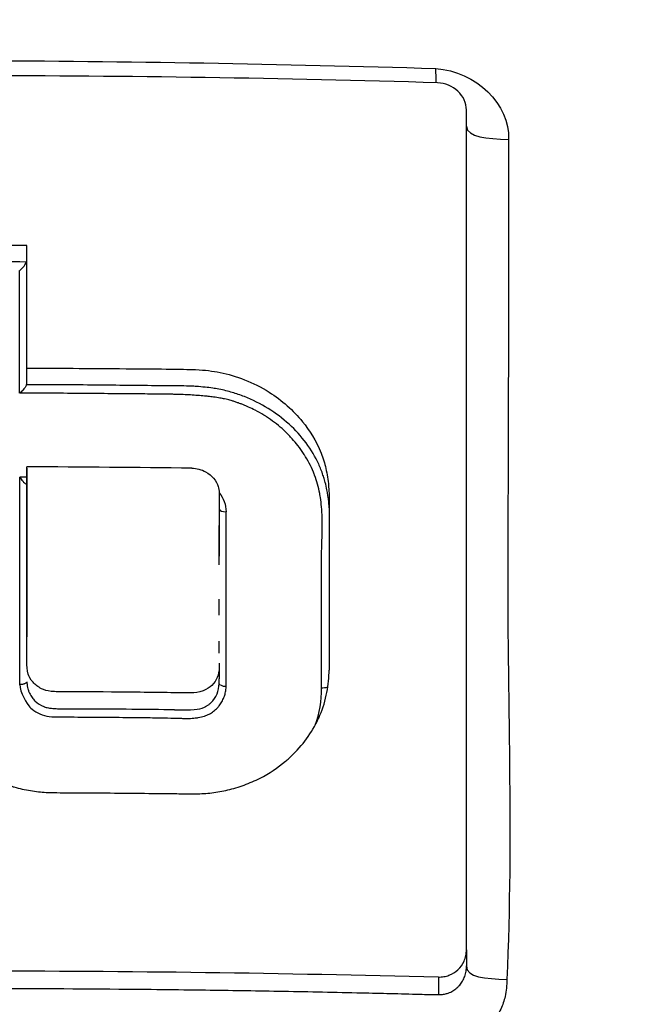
# Model space of a CAD drawing. Header units: millimetres. Extents: x 0 to 7374, y 0 to 4200.
# Tile 620 of 656: x 3904 to 3913, y 2942 to 2956. Entities that reach past the tile are written whole.
import ezdxf

# ---------------------------------------------------------------- set-up
doc = ezdxf.new("R2010")
doc.units = ezdxf.units.MM
doc.header["$LTSCALE"] = 0.2

# ---------------------------------------------------------------- blocks, each defined once
blk = doc.blocks.new('A$Cccaa745f')
for p, q in [((6.972, 2035.704), (6.972, 2047.511)), ((0.793, 2043.669), (0.793, 2043.882)), ((0.793, 2042.476), (0.793, 2042.262)), ((0.793, 2042.28), (0.793, 2042.262)), ((0.793, 2042.262), (0.793, 2040.102)), ((3.497, 2042.082), (3.497, 2041.864)), ((0.793, 2039.686), (0.793, 2039.679)), ((3.497, 2039.734), (3.497, 2039.515)), ((6.972, 2035.704), (6.972, 2035.478)), ((6.578, 2035.322), (6.578, 2035.074))]:
    blk.add_line(p, q)
for centre, major_axis, ratio, start_param, end_param in [((6.57, 2047.531), (0.392, -0.099), 0.889966, 0.220829, 1.802955), ((0.014, 2007.981), (-91.03, 0), 0.413323, 4.703824, 4.720794), ((0.75, 1997.583), (0.02, 103.883), 0.000373, 5.174333, 5.19294), ((0.037, 2007.753), (91.024, 0.008), 0.413317, 1.562488, 1.579373), ((0.693, 2045.3), (-0.0978, -0.0974), 0.240697, 1.328457, 2.630389), ((0.694, 2045.392), (-0.0999, -0.0007), 0.70657, 2.859542, 3.136297), ((-0.097, 1999.718), (0.356, 98.598), 0.007137, 5.172873, 5.192467), ((0.695, 2043.669), (0.0989, 0.0012), 0.713547, 5.977943, 6.274694), ((3.38, 2042.243), (-1.532, 0.627), 0.799734, 4.279459, 4.732643), ((3.552, 2042.114), (1.231, -0.972), 0.858314, 1.037395, 1.493659), ((-0.084, 2002.486), (-101.273, 0.035), 0.395068, 4.680975, 4.70386), ((0.666, 1999.642), (-0.01, -98.592), 0.000248, 1.986217, 2.018804), ((-0.011, 1980.544), (-90.948, 0.241), 0.679594, 4.705339, 4.706452), ((3.597, 2041.904), (-0.101, -0.002), 0.413084, 0.093425, 1.525729), ((-0.771, 1999.542), (-1.817, -98.779), 0.040175, 1.986922, 2.014304), ((3.159, 2039.435), (-0.119, -0.334), 0.946829, 1.084867, 1.505191), ((0.021, 1998.31), (98.6, 0.005), 0.413642, 1.54188, 1.554124), ((1.968, 2040.84), (-1.037, -1.797), 0.470091, 6.266963, 6.539675)]:
    blk.add_ellipse(centre, major_axis=major_axis, ratio=ratio, start_param=start_param, end_param=end_param)
for points, knots in [([(0.015, 2064.775), (1.464, 2064.776), (2.917, 2064.688), (5.908, 2064.342), (7.466, 2064.069), (10.362, 2063.402), (11.688, 2063.032), (13.364, 2062.48), (13.718, 2062.36), (14.309, 2062.152), (14.564, 2062.059), (15.417, 2061.741), (16.007, 2061.508), (18.336, 2060.531), (20.05, 2059.689), (25.82, 2056.435), (29.573, 2053.491), (36.347, 2046.643), (39.36, 2042.499), (44.559, 2032.96), (46.638, 2027.322), (47.949, 2021.093)], [0, 0, 0, 0, 0.434763, 0.434763, 0.931952, 0.931952, 1.378389, 1.378389, 1.489808, 1.489808, 1.579373, 1.579373, 1.78263, 1.78263, 2.393193, 2.393193, 3.952292, 3.952292, 5.750953, 5.750953, 7.846498, 7.846498, 7.846498, 7.846498]), ([(0.032, 2064.548), (1.304, 2064.547), (2.56, 2064.476), (4.121, 2064.301), (4.436, 2064.262), (5.063, 2064.178), (5.376, 2064.132), (6.314, 2063.983), (6.936, 2063.864), (8.174, 2063.604), (8.791, 2063.461), (9.71, 2063.224), (10.015, 2063.142), (10.624, 2062.971), (10.928, 2062.884), (11.533, 2062.701), (11.834, 2062.605), (12.436, 2062.41), (12.736, 2062.31), (13.631, 2061.999), (14.223, 2061.778), (15.986, 2061.08), (17.14, 2060.566), (19.403, 2059.446), (20.509, 2058.84), (22.666, 2057.533), (23.716, 2056.836), (25.755, 2055.359), (26.742, 2054.577), (28.171, 2053.348), (28.638, 2052.928), (29.554, 2052.068), (30.002, 2051.628), (30.88, 2050.732), (31.31, 2050.275), (32.147, 2049.342), (32.554, 2048.865), (33.746, 2047.413), (34.5, 2046.412), (35.914, 2044.348), (36.574, 2043.285), (38.41, 2040.02), (39.439, 2037.738), (40.664, 2034.21), (41.018, 2033.016), (41.623, 2030.605), (41.869, 2029.386), (42.059, 2028.159)], [0.040594, 0.040594, 0.040594, 0.040594, 4.522911, 4.522911, 5.653639, 5.653639, 6.784367, 6.784367, 9.045822, 9.045822, 11.307278, 11.307278, 12.438006, 12.438006, 13.568733, 13.568733, 14.699461, 14.699461, 15.830189, 15.830189, 18.091644, 18.091644, 22.614556, 22.614556, 27.137467, 27.137467, 31.660378, 31.660378, 36.183289, 36.183289, 38.444745, 38.444745, 40.7062, 40.7062, 42.967656, 42.967656, 45.229111, 45.229111, 49.752022, 49.752022, 54.274933, 54.274933, 63.320756, 63.320756, 67.843667, 67.843667, 72.366578, 72.366578, 72.366578, 72.366578]), ([(32.148, 2010.562), (32.167, 2010.604), (32.186, 2010.644), (32.205, 2010.685), (32.612, 2011.549), (32.981, 2012.429), (33.312, 2013.322), (33.643, 2014.216), (33.935, 2015.122), (34.189, 2016.038), (34.696, 2017.871), (35.047, 2019.744), (35.234, 2021.631), (35.328, 2022.574), (35.381, 2023.52), (35.392, 2024.467), (35.403, 2025.414), (35.373, 2026.361), (35.301, 2027.305), (35.23, 2028.249), (35.117, 2029.19), (34.965, 2030.124), (34.812, 2031.058), (34.62, 2031.986), (34.388, 2032.905), (33.924, 2034.743), (33.303, 2036.543), (32.532, 2038.283), (31.76, 2040.023), (30.837, 2041.701), (29.773, 2043.292), (28.709, 2044.884), (27.507, 2046.39), (26.186, 2047.791), (24.864, 2049.192), (23.423, 2050.489), (21.881, 2051.663), (20.339, 2052.837), (18.696, 2053.887), (16.972, 2054.796), (15.248, 2055.706), (13.445, 2056.476), (11.589, 2057.098), (10.661, 2057.409), (9.72, 2057.684), (8.768, 2057.92), (7.817, 2058.157), (6.856, 2058.355), (5.888, 2058.515), (4.92, 2058.675), (3.945, 2058.796), (2.967, 2058.877), (1.988, 2058.959), (1.007, 2059), (0.025, 2059)], [-68.568312, -68.568312, -68.568312, -68.568312, -68.433559, -68.433559, -68.433559, -65.582035, -65.582035, -65.582035, -62.730546, -62.730546, -62.730546, -57.027651, -57.027651, -57.027651, -54.176238, -54.176238, -54.176238, -51.32484, -51.32484, -51.32484, -48.473455, -48.473455, -48.473455, -45.622079, -45.622079, -45.622079, -39.919344, -39.919344, -39.919344, -34.216628, -34.216628, -34.216628, -28.513912, -28.513912, -28.513912, -22.811186, -22.811186, -22.811186, -17.109019, -17.109019, -17.109019, -11.406013, -11.406013, -11.406013, -8.554509, -8.554509, -8.554509, -5.703006, -5.703006, -5.703006, -2.851503, -2.851503, -2.851503, 0, 0, 0, 0]), ([(33.723, 2023.25), (33.723, 2024.141), (33.685, 2025.03), (33.532, 2026.807), (33.417, 2027.694), (33.109, 2029.456), (32.917, 2030.33), (32.229, 2032.926), (31.622, 2034.621), (30.122, 2037.891), (29.231, 2039.466), (27.187, 2042.451), (26.037, 2043.863), (23.511, 2046.485), (22.135, 2047.696), (19.197, 2049.887), (17.635, 2050.867), (14.369, 2052.573), (12.663, 2053.297), (10.031, 2054.18), (9.141, 2054.441), (7.343, 2054.892), (6.435, 2055.082), (4.605, 2055.394), (3.685, 2055.516), (1.835, 2055.682), (0.907, 2055.725), (-0.021, 2055.726)], [-54.164792, -54.164792, -54.164792, -54.164792, -51.327057, -51.327057, -48.475553, -48.475553, -45.62405, -45.62405, -39.921044, -39.921044, -34.218038, -34.218038, -28.515031, -28.515031, -22.812025, -22.812025, -17.109019, -17.109019, -11.406013, -11.406013, -8.554509, -8.554509, -5.703006, -5.703006, -2.851503, -2.851503, 0, 0, 0, 0]), ([(-7.523, 2047.103), (-7.529, 2047.342), (-7.332, 2047.851), (-6.456, 2048.152), (-4.18, 2048.137), (-1.959, 2048.212), (2.191, 2048.198), (4.373, 2048.16), (6.543, 2048.094)], [-43.787763, -43.787763, -43.787763, -43.787763, -43.210529, -42.633295, -42.05606, -36.088664, -36.088664, -29.544034, -29.544034, -29.544034, -29.544034]), ([(6.566, 2047.893), (4.389, 2047.957), (2.216, 2047.992), (-2.17, 2047.992), (-4.342, 2047.957), (-6.519, 2047.894)], [-1.309406, -1.309406, -1.309406, -1.309406, -0.654707, -0.654707, -0.000007, -0.000007, -0.000007, -0.000007]), ([(7.565, 2047.096), (7.563, 2045.186), (7.562, 2043.245), (7.543, 2039.306), (7.633, 2037.304), (7.539, 2035.285)], [-28.388258, -28.388258, -28.388258, -28.388258, -21.852399, -21.852399, -15.316541, -15.316541, -15.316541, -15.316541]), ([(0.793, 2043.882), (1.228, 2043.881), (1.662, 2043.878), (2.605, 2043.87), (2.982, 2043.869), (3.297, 2043.855), (3.404, 2043.842), (3.733, 2043.775), (3.974, 2043.686), (4.381, 2043.429), (4.538, 2043.289), (4.762, 2043.011), (4.859, 2042.86), (4.957, 2042.615), (4.979, 2042.544), (5.014, 2042.391), (5.027, 2042.31), (5.049, 2042.063), (5.039, 2041.951), (5.041, 2041.451), (5.041, 2040.685), (5.041, 2039.637)], [0.000001, 0.000001, 0.000001, 0.000001, 0.130274, 0.130274, 0.283025, 0.283025, 0.392557, 0.392557, 0.627451, 0.627451, 0.817427, 0.817427, 0.954896, 0.954896, 1.010528, 1.010528, 1.071947, 1.071947, 1.196815, 1.196815, 1.235984, 1.235984, 1.235984, 1.235984]), ([(0.789, 2043.649), (0.786, 2043.642), (0.783, 2043.635), (0.774, 2043.621), (0.771, 2043.615), (0.764, 2043.606), (0.762, 2043.602), (0.754, 2043.592), (0.749, 2043.585), (0.74, 2043.575), (0.737, 2043.572), (0.727, 2043.561), (0.719, 2043.553), (0.71, 2043.545), (0.708, 2043.544), (0.702, 2043.539), (0.697, 2043.535), (0.692, 2043.53)], [-0.01447771, -0.01447771, -0.01447771, -0.01447771, -0.01114278, -0.01114278, -0.00907881, -0.00907881, -0.00767347, -0.00767347, -0.00511711, -0.00511711, -0.00377246, -0.00377246, -0.00048749, -0.00048749, 0.00000014, 0.00000014, 0.00198556, 0.00198556, 0.00198556, 0.00198556]), ([(3.767, 2043.392), (3.75, 2043.397), (3.735, 2043.403), (3.721, 2043.408), (3.703, 2043.414), (3.688, 2043.419), (3.677, 2043.422), (3.668, 2043.425), (3.658, 2043.428), (3.648, 2043.431), (3.625, 2043.437), (3.6, 2043.443), (3.573, 2043.449), (3.552, 2043.453), (3.53, 2043.457), (3.507, 2043.461), (3.479, 2043.466), (3.449, 2043.47), (3.417, 2043.475), (3.393, 2043.478), (3.367, 2043.481), (3.341, 2043.484), (3.324, 2043.486), (3.307, 2043.488), (3.29, 2043.489), (3.258, 2043.492), (3.226, 2043.495), (3.193, 2043.497), (3.16, 2043.5), (3.127, 2043.502), (3.093, 2043.504), (3.068, 2043.505), (3.042, 2043.507), (3.016, 2043.508), (2.982, 2043.509), (2.948, 2043.511), (2.912, 2043.512), (2.895, 2043.512), (2.877, 2043.513), (2.859, 2043.513), (2.841, 2043.514), (2.819, 2043.514), (2.797, 2043.515), (2.793, 2043.515), (2.789, 2043.515), (2.785, 2043.515), (2.767, 2043.515), (2.749, 2043.515), (2.734, 2043.516), (2.714, 2043.516), (2.698, 2043.516), (2.688, 2043.516), (2.677, 2043.516), (2.665, 2043.516), (2.652, 2043.516), (2.568, 2043.517), (2.477, 2043.518), (2.379, 2043.519), (2.299, 2043.52), (2.215, 2043.52), (2.126, 2043.521), (2.001, 2043.522), (1.866, 2043.523), (1.723, 2043.524), (1.627, 2043.525), (1.527, 2043.526), (1.423, 2043.527), (1.269, 2043.528), (1.105, 2043.529), (0.933, 2043.529), (0.855, 2043.53), (0.774, 2043.53), (0.692, 2043.53)], [-3.096005, -3.096005, -3.096005, -3.096005, -3.048105, -3.048105, -3.048105, -2.987498, -2.987498, -2.987498, -2.938469, -2.938469, -2.938469, -2.82403, -2.82403, -2.82403, -2.735234, -2.735234, -2.735234, -2.626468, -2.626468, -2.626468, -2.542272, -2.542272, -2.542272, -2.489582, -2.489582, -2.489582, -2.395677, -2.395677, -2.395677, -2.306057, -2.306057, -2.306057, -2.240624, -2.240624, -2.240624, -2.157312, -2.157312, -2.157312, -2.116144, -2.116144, -2.116144, -2.07481, -2.07481, -2.07481, -2.067178, -2.067178, -2.067178, -2.033656, -2.033656, -2.033656, -1.991665, -1.991665, -1.991665, -1.939163, -1.939163, -1.939163, -1.575633, -1.575633, -1.575633, -1.282273, -1.282273, -1.282273, -0.869126, -0.869126, -0.869126, -0.593642, -0.593642, -0.593642, -0.185691, -0.185691, -0.185691, 0, 0, 0, 0]), ([(2.821, 2043.632), (2.769, 2043.633), (2.718, 2043.633), (2.667, 2043.634), (2.663, 2043.634), (2.659, 2043.634), (2.654, 2043.634), (2.358, 2043.637), (2.062, 2043.64), (1.766, 2043.643), (1.44, 2043.646), (1.115, 2043.648), (0.789, 2043.649)], [-2.022538, -2.022538, -2.022538, -2.022538, -1.870728, -1.870728, -1.870728, -1.857845, -1.857845, -1.857845, -0.972457, -0.972457, -0.972457, 0, 0, 0, 0]), ([(3.85, 2043.481), (3.794, 2043.503), (3.737, 2043.523), (3.678, 2043.54), (3.665, 2043.544), (3.652, 2043.548), (3.638, 2043.552), (3.574, 2043.569), (3.509, 2043.583), (3.444, 2043.594), (3.432, 2043.596), (3.42, 2043.598), (3.407, 2043.6), (3.371, 2043.605), (3.335, 2043.61), (3.299, 2043.613), (3.257, 2043.618), (3.215, 2043.621), (3.173, 2043.624), (3.152, 2043.626), (3.131, 2043.627), (3.11, 2043.628)], [0.0000006, 0.0000006, 0.0000006, 0.0000006, 0.1811069, 0.1811069, 0.1811069, 0.2227225, 0.2227225, 0.2227225, 0.421491, 0.421491, 0.421491, 0.4593413, 0.4593413, 0.4593413, 0.5692615, 0.5692615, 0.5692615, 0.6972738, 0.6972738, 0.6972738, 0.7604051, 0.7604051, 0.7604051, 0.7604051]), ([(4.501, 2042.913), (4.494, 2042.92), (4.488, 2042.927), (4.481, 2042.933), (4.448, 2042.967), (4.414, 2043), (4.38, 2043.031), (4.346, 2043.061), (4.312, 2043.09), (4.276, 2043.117), (4.239, 2043.146), (4.2, 2043.173), (4.16, 2043.199), (4.148, 2043.206), (4.137, 2043.214), (4.125, 2043.221), (4.085, 2043.246), (4.044, 2043.269), (4.002, 2043.29), (3.972, 2043.306), (3.942, 2043.321), (3.91, 2043.335), (3.898, 2043.34), (3.884, 2043.346), (3.869, 2043.352), (3.855, 2043.358), (3.841, 2043.364), (3.827, 2043.369), (3.812, 2043.375), (3.797, 2043.38), (3.783, 2043.386), (3.777, 2043.388), (3.772, 2043.39), (3.767, 2043.392)], [-3.9894285, -3.9894285, -3.9894285, -3.9894285, -3.9599263, -3.9599263, -3.9599263, -3.8151326, -3.8151326, -3.8151326, -3.6758169, -3.6758169, -3.6758169, -3.5282433, -3.5282433, -3.5282433, -3.4854144, -3.4854144, -3.4854144, -3.3398778, -3.3398778, -3.3398778, -3.2364563, -3.2364563, -3.2364563, -3.1935508, -3.1935508, -3.1935508, -3.1531528, -3.1531528, -3.1531528, -3.1114418, -3.1114418, -3.1114418, -3.0960052, -3.0960052, -3.0960052, -3.0960052]), ([(4.936, 2039.383), (4.936, 2039.721), (4.936, 2040.059), (4.936, 2040.398), (4.936, 2040.666), (4.936, 2040.934), (4.936, 2041.201), (4.936, 2041.205), (4.936, 2041.209), (4.936, 2041.212), (4.936, 2041.274), (4.937, 2041.335), (4.939, 2041.397), (4.939, 2041.409), (4.94, 2041.421), (4.94, 2041.434), (4.941, 2041.475), (4.942, 2041.516), (4.943, 2041.556), (4.945, 2041.617), (4.945, 2041.678), (4.944, 2041.738), (4.944, 2041.753), (4.944, 2041.768), (4.943, 2041.783), (4.942, 2041.833), (4.939, 2041.884), (4.935, 2041.934), (4.931, 2041.977), (4.926, 2042.02), (4.919, 2042.063), (4.917, 2042.077), (4.915, 2042.09), (4.913, 2042.104), (4.912, 2042.109), (4.911, 2042.115), (4.91, 2042.12), (4.901, 2042.164), (4.891, 2042.207), (4.88, 2042.249), (4.867, 2042.292), (4.853, 2042.335), (4.838, 2042.378), (4.836, 2042.381), (4.835, 2042.385), (4.833, 2042.389), (4.817, 2042.432), (4.798, 2042.474), (4.778, 2042.515), (4.758, 2042.556), (4.736, 2042.596), (4.711, 2042.636), (4.708, 2042.641), (4.705, 2042.646), (4.702, 2042.651), (4.689, 2042.671), (4.676, 2042.692), (4.662, 2042.712), (4.637, 2042.749), (4.61, 2042.784), (4.582, 2042.819), (4.556, 2042.851), (4.529, 2042.882), (4.501, 2042.913)], [-7.966533, -7.966533, -7.966533, -7.966533, -6.855497, -6.855497, -6.855497, -5.974996, -5.974996, -5.974996, -5.962978, -5.962978, -5.962978, -5.759888, -5.759888, -5.759888, -5.719084, -5.719084, -5.719084, -5.582929, -5.582929, -5.582929, -5.381693, -5.381693, -5.381693, -5.331971, -5.331971, -5.331971, -5.165443, -5.165443, -5.165443, -5.023286, -5.023286, -5.023286, -4.979163, -4.979163, -4.979163, -4.961534, -4.961534, -4.961534, -4.818072, -4.818072, -4.818072, -4.670056, -4.670056, -4.670056, -4.656393, -4.656393, -4.656393, -4.506647, -4.506647, -4.506647, -4.356394, -4.356394, -4.356394, -4.337664, -4.337664, -4.337664, -4.258804, -4.258804, -4.258804, -4.117851, -4.117851, -4.117851, -3.989428, -3.989428, -3.989428, -3.989428]), ([(-0.751, 2042.494), (-0.751, 2042.382), (-0.751, 2042.271), (-0.751, 2042.159), (-0.751, 2042.047), (-0.751, 2041.935), (-0.751, 2041.823), (-0.751, 2041.599), (-0.751, 2041.374), (-0.751, 2041.15), (-0.751, 2040.907), (-0.751, 2040.664), (-0.751, 2040.42), (-0.751, 2040.299), (-0.751, 2040.178), (-0.751, 2040.056), (-0.751, 2039.962), (-0.751, 2039.873), (-0.751, 2039.786), (-0.751, 2039.753), (-0.751, 2039.721), (-0.751, 2039.688), (-0.751, 2039.656), (-0.75, 2039.623), (-0.748, 2039.591), (-0.746, 2039.558), (-0.744, 2039.526), (-0.74, 2039.493), (-0.739, 2039.486), (-0.738, 2039.479), (-0.737, 2039.472), (-0.715, 2039.305), (-0.667, 2039.143), (-0.594, 2038.988), (-0.579, 2038.957), (-0.564, 2038.927), (-0.547, 2038.896), (-0.543, 2038.888), (-0.538, 2038.88), (-0.533, 2038.871), (-0.414, 2038.663), (-0.251, 2038.478), (-0.054, 2038.327), (-0.029, 2038.307), (-0.003, 2038.289), (0.023, 2038.271), (0.08, 2038.232), (0.137, 2038.196), (0.197, 2038.164), (0.257, 2038.131), (0.319, 2038.101), (0.382, 2038.075), (0.443, 2038.049), (0.506, 2038.026), (0.57, 2038.006), (0.584, 2038.002), (0.598, 2037.998), (0.611, 2037.994), (0.651, 2037.983), (0.69, 2037.973), (0.728, 2037.964), (0.767, 2037.956), (0.805, 2037.948), (0.842, 2037.942), (0.881, 2037.936), (0.918, 2037.931), (0.955, 2037.927), (0.992, 2037.923), (1.028, 2037.92), (1.064, 2037.917), (1.1, 2037.915), (1.136, 2037.914), (1.17, 2037.914), (1.232, 2037.913), (1.29, 2037.913), (1.346, 2037.913), (1.452, 2037.912), (1.557, 2037.912), (1.662, 2037.911), (1.823, 2037.91), (1.984, 2037.909), (2.145, 2037.907), (2.306, 2037.906), (2.467, 2037.904), (2.628, 2037.902), (2.643, 2037.902), (2.657, 2037.902), (2.672, 2037.902), (2.74, 2037.901), (2.805, 2037.9), (2.869, 2037.9), (2.952, 2037.899), (3.031, 2037.898), (3.11, 2037.897), (3.149, 2037.896), (3.187, 2037.897), (3.225, 2037.898), (3.263, 2037.9), (3.3, 2037.902), (3.338, 2037.906), (3.376, 2037.909), (3.413, 2037.914), (3.45, 2037.92), (3.487, 2037.925), (3.525, 2037.932), (3.562, 2037.939), (3.599, 2037.947), (3.637, 2037.956), (3.675, 2037.966), (3.713, 2037.976), (3.751, 2037.988), (3.79, 2038), (3.81, 2038.007), (3.83, 2038.014), (3.849, 2038.021), (3.925, 2038.049), (3.999, 2038.081), (4.07, 2038.117), (4.199, 2038.184), (4.32, 2038.263), (4.429, 2038.356), (4.445, 2038.369), (4.46, 2038.382), (4.476, 2038.396), (4.642, 2038.545), (4.776, 2038.721), (4.872, 2038.915), (4.88, 2038.931), (4.887, 2038.947), (4.895, 2038.963), (4.942, 2039.066), (4.978, 2039.172), (5.002, 2039.282), (5.026, 2039.388), (5.039, 2039.495), (5.041, 2039.603), (5.041, 2039.615), (5.041, 2039.626), (5.041, 2039.637)], [-0.9301132, -0.9301132, -0.9301132, -0.9301132, -0.906196, -0.906196, -0.906196, -0.882277, -0.882277, -0.882277, -0.8344368, -0.8344368, -0.8344368, -0.782803, -0.782803, -0.782803, -0.7571185, -0.7571185, -0.7571185, -0.7371592, -0.7371592, -0.7371592, -0.7297306, -0.7297306, -0.7297306, -0.7222651, -0.7222651, -0.7222651, -0.7148799, -0.7148799, -0.7148799, -0.71333, -0.71333, -0.71333, -0.6757524, -0.6757524, -0.6757524, -0.6681932, -0.6681932, -0.6681932, -0.6660862, -0.6660862, -0.6660862, -0.6136822, -0.6136822, -0.6136822, -0.6069668, -0.6069668, -0.6069668, -0.5926832, -0.5926832, -0.5926832, -0.5784245, -0.5784245, -0.5784245, -0.5645993, -0.5645993, -0.5645993, -0.5616665, -0.5616665, -0.5616665, -0.5531388, -0.5531388, -0.5531388, -0.5443438, -0.5443438, -0.5443438, -0.5351405, -0.5351405, -0.5351405, -0.525686, -0.525686, -0.525686, -0.5158818, -0.5158818, -0.5158818, -0.4983942, -0.4983942, -0.4983942, -0.4654784, -0.4654784, -0.4654784, -0.415221, -0.415221, -0.415221, -0.3649645, -0.3649645, -0.3649645, -0.3603695, -0.3603695, -0.3603695, -0.3391647, -0.3391647, -0.3391647, -0.3118312, -0.3118312, -0.3118312, -0.2985838, -0.2985838, -0.2985838, -0.2853963, -0.2853963, -0.2853963, -0.2724776, -0.2724776, -0.2724776, -0.2597698, -0.2597698, -0.2597698, -0.2472235, -0.2472235, -0.2472235, -0.2346773, -0.2346773, -0.2346773, -0.2283358, -0.2283358, -0.2283358, -0.2036588, -0.2036588, -0.2036588, -0.1586104, -0.1586104, -0.1586104, -0.1521742, -0.1521742, -0.1521742, -0.0817444, -0.0817444, -0.0817444, -0.0760272, -0.0760272, -0.0760272, -0.0391747, -0.0391747, -0.0391747, -0.0036343, -0.0036343, -0.0036343, 0, 0, 0, 0]), ([(3.497, 2039.734), (3.497, 2039.7), (3.497, 2039.683), (3.494, 2039.619), (3.488, 2039.577), (3.453, 2039.497), (3.428, 2039.458), (3.363, 2039.395), (3.324, 2039.367), (3.21, 2039.322), (3.153, 2039.317), (3.079, 2039.316), (3.05, 2039.316), (2.837, 2039.319), (2.692, 2039.321), (2.406, 2039.324), (2.259, 2039.325), (1.76, 2039.33), (1.501, 2039.333), (1.264, 2039.332), (1.196, 2039.33), (1.078, 2039.344), (1.037, 2039.356), (0.95, 2039.399), (0.909, 2039.433), (0.84, 2039.509), (0.823, 2039.549), (0.793, 2039.637), (0.792, 2039.699), (0.794, 2039.924), (0.794, 2040.097), (0.792, 2040.755), (0.793, 2041.533), (0.793, 2042.494)], [0.361023, 0.361023, 0.361023, 0.361023, 0.411611, 0.411611, 0.541967, 0.541967, 0.652927, 0.652927, 0.737556, 0.737556, 0.838342, 0.838342, 0.877371, 0.877371, 0.958792, 0.958792, 1.038517, 1.038517, 1.225845, 1.225845, 1.338827, 1.338827, 1.434646, 1.434646, 1.56226, 1.56226, 1.73829, 1.73829, 2.105981, 2.105981, 3.347873, 3.347873, 6.825629, 6.825629, 6.825629, 6.825629]), ([(3.111, 2042.475), (3.145, 2042.474), (3.179, 2042.469), (3.245, 2042.452), (3.276, 2042.44), (3.351, 2042.4), (3.388, 2042.369), (3.45, 2042.296), (3.47, 2042.255), (3.499, 2042.161), (3.497, 2042.111), (3.497, 2041.987), (3.497, 2041.964), (3.497, 2041.717), (3.497, 2041.478), (3.497, 2041.237)], [0.0000026, 0.0000026, 0.0000026, 0.0000026, 0.0102826, 0.0102826, 0.0204343, 0.0204343, 0.0361611, 0.0361611, 0.0552875, 0.0552875, 0.0841717, 0.0841717, 0.0909459, 0.0909459, 0.1551664, 0.1551664, 0.1551664, 0.1551664]), ([(5.043, 2041.918), (5.042, 2041.927), (5.042, 2041.937), (5.038, 2041.987), (5.034, 2042.028), (5.025, 2042.091), (5.022, 2042.112), (5.016, 2042.145), (5.014, 2042.157), (5.005, 2042.205), (4.997, 2042.24), (4.984, 2042.287), (4.981, 2042.299), (4.97, 2042.334), (4.963, 2042.356), (4.938, 2042.43), (4.918, 2042.48), (4.895, 2042.529)], [2.7824562, 2.7824562, 2.7824562, 2.7824562, 2.8139305, 2.8139305, 2.9491607, 2.9491607, 3.020259, 3.020259, 3.0599637, 3.0599637, 3.1773192, 3.1773192, 3.2185232, 3.2185232, 3.2941827, 3.2941827, 3.4667487, 3.4667487, 3.4667487, 3.4667487]), ([(0.692, 2042.35), (0.699, 2042.34), (0.706, 2042.33), (0.712, 2042.322), (0.72, 2042.311), (0.727, 2042.302), (0.734, 2042.295), (0.743, 2042.284), (0.751, 2042.275), (0.758, 2042.268), (0.765, 2042.261), (0.772, 2042.256), (0.778, 2042.254), (0.781, 2042.253), (0.784, 2042.254), (0.787, 2042.255), (0.789, 2042.257), (0.791, 2042.26), (0.792, 2042.264), (0.793, 2042.268), (0.793, 2042.274), (0.793, 2042.28)], [-0.00012973, -0.00012973, -0.00012973, -0.00012973, 0.00385105, 0.00385105, 0.00385105, 0.00918095, 0.00918095, 0.00918095, 0.01657701, 0.01657701, 0.01657701, 0.02346603, 0.02346603, 0.02346603, 0.02757004, 0.02757004, 0.02757004, 0.03194844, 0.03194844, 0.03194844, 0.03684137, 0.03684137, 0.03684137, 0.03684137]), ([(3.497, 2041.118), (3.497, 2041.128), (3.497, 2041.138), (3.497, 2041.148), (3.497, 2041.239), (3.497, 2041.33), (3.497, 2041.422), (3.497, 2041.467), (3.497, 2041.513), (3.497, 2041.559), (3.497, 2041.596), (3.497, 2041.634), (3.497, 2041.671)], [-0.8146274, -0.8146274, -0.8146274, -0.8146274, -0.7833519, -0.7833519, -0.7833519, -0.4951626, -0.4951626, -0.4951626, -0.3526285, -0.3526285, -0.3526285, -0.2369215, -0.2369215, -0.2369215, -0.2369215]), ([(3.497, 2040.409), (3.497, 2040.465), (3.497, 2040.522), (3.497, 2040.579), (3.497, 2040.594), (3.497, 2040.61), (3.497, 2040.626), (3.497, 2040.628), (3.497, 2040.63), (3.497, 2040.633)], [-1.5857568, -1.5857568, -1.5857568, -1.5857568, -1.3976154, -1.3976154, -1.3976154, -1.3462687, -1.3462687, -1.3462687, -1.3383736, -1.3383736, -1.3383736, -1.3383736]), ([(3.497, 2039.875), (3.497, 2039.927), (3.497, 2039.98), (3.497, 2040.034), (3.497, 2040.036), (3.497, 2040.039), (3.497, 2040.041)], [-2.1897053, -2.1897053, -2.1897053, -2.1897053, -2.0074512, -2.0074512, -2.0074512, -1.9989273, -1.9989273, -1.9989273, -1.9989273]), ([(3.496, 2039.445), (3.497, 2039.465), (3.497, 2039.485), (3.497, 2039.505), (3.497, 2039.508), (3.497, 2039.512), (3.497, 2039.515)], [-2.69253731, -2.69253731, -2.69253731, -2.69253731, -2.62144764, -2.62144764, -2.62144764, -2.60984876, -2.60984876, -2.60984876, -2.60984876]), ([(0.793, 2039.471), (0.793, 2039.469), (0.792, 2039.467), (0.791, 2039.465), (0.789, 2039.462), (0.786, 2039.459), (0.783, 2039.457), (0.781, 2039.455), (0.777, 2039.453), (0.774, 2039.451), (0.77, 2039.449), (0.765, 2039.447), (0.761, 2039.445), (0.757, 2039.443), (0.753, 2039.442), (0.749, 2039.441), (0.743, 2039.439), (0.737, 2039.437), (0.731, 2039.436), (0.724, 2039.434), (0.716, 2039.433), (0.708, 2039.432), (0.703, 2039.432), (0.698, 2039.432), (0.692, 2039.432)], [-0.1634227, -0.1634227, -0.1634227, -0.1634227, -0.1458853, -0.1458853, -0.1458853, -0.1239687, -0.1239687, -0.1239687, -0.1056403, -0.1056403, -0.1056403, -0.0832809, -0.0832809, -0.0832809, -0.0665479, -0.0665479, -0.0665479, -0.0434231, -0.0434231, -0.0434231, -0.0172115, -0.0172115, -0.0172115, 0, 0, 0, 0]), ([(0.692, 2039.432), (0.692, 2039.332), (0.796, 2039.152), (0.853, 2039.1), (0.879, 2039.076), (0.917, 2039.052)], [0, 0, 0, 0, 0.3933077, 0.3933077, 0.5496299, 0.5496299, 0.5496299, 0.5496299]), ([(0.793, 2039.472), (0.793, 2039.467), (0.794, 2039.462), (0.794, 2039.442), (0.796, 2039.427), (0.801, 2039.399), (0.804, 2039.385), (0.812, 2039.358), (0.816, 2039.345), (0.824, 2039.326), (0.827, 2039.319), (0.835, 2039.302), (0.841, 2039.291), (0.853, 2039.271), (0.859, 2039.261), (0.873, 2039.242), (0.88, 2039.234), (0.893, 2039.218), (0.9, 2039.21), (0.907, 2039.204)], [-0.3177787, -0.3177787, -0.3177787, -0.3177787, -0.3053439, -0.3053439, -0.2687476, -0.2687476, -0.230891, -0.230891, -0.1906731, -0.1906731, -0.1691902, -0.1691902, -0.1297859, -0.1297859, -0.0881513, -0.0881513, -0.0437892, -0.0437892, -0.0000003, -0.0000003, -0.0000003, -0.0000003]), ([(3.503, 2039.146), (3.518, 2039.165), (3.53, 2039.185), (3.541, 2039.206), (3.552, 2039.226), (3.561, 2039.247), (3.569, 2039.269), (3.572, 2039.278), (3.575, 2039.287), (3.578, 2039.296), (3.584, 2039.319), (3.589, 2039.341), (3.591, 2039.364), (3.593, 2039.377), (3.593, 2039.391), (3.593, 2039.404)], [-0.3068515, -0.3068515, -0.3068515, -0.3068515, -0.2295632, -0.2295632, -0.2295632, -0.1538789, -0.1538789, -0.1538789, -0.1214169, -0.1214169, -0.1214169, -0.0440274, -0.0440274, -0.0440274, 0, 0, 0, 0]), ([(5.024, 2039.401), (5.02, 2039.398), (5.016, 2039.396), (4.99, 2039.386), (4.96, 2039.382), (4.936, 2039.383)], [0.0613887, 0.0613887, 0.0613887, 0.0613887, 0.0826258, 0.0826258, 0.166069, 0.166069, 0.166069, 0.166069]), ([(1.032, 2039.123), (1.034, 2039.122), (1.038, 2039.12), (1.042, 2039.119), (1.047, 2039.117), (1.054, 2039.115), (1.063, 2039.113), (1.072, 2039.111), (1.082, 2039.108), (1.095, 2039.106), (1.104, 2039.104), (1.114, 2039.103), (1.125, 2039.101), (1.135, 2039.1), (1.145, 2039.099), (1.156, 2039.098), (1.165, 2039.097), (1.174, 2039.097), (1.183, 2039.096), (1.196, 2039.095), (1.209, 2039.095), (1.223, 2039.094), (1.236, 2039.094), (1.25, 2039.094), (1.265, 2039.094), (1.269, 2039.094), (1.273, 2039.093), (1.277, 2039.093), (1.287, 2039.093), (1.297, 2039.093), (1.308, 2039.093), (1.314, 2039.093), (1.321, 2039.093), (1.328, 2039.093), (1.353, 2039.093), (1.379, 2039.093), (1.407, 2039.093), (1.428, 2039.092), (1.45, 2039.092), (1.472, 2039.092), (1.501, 2039.091), (1.532, 2039.091), (1.563, 2039.091), (1.581, 2039.09), (1.598, 2039.09), (1.617, 2039.09), (1.631, 2039.09), (1.647, 2039.09), (1.662, 2039.09)], [-0.6315302, -0.6315302, -0.6315302, -0.6315302, -0.5915582, -0.5915582, -0.5915582, -0.533622, -0.533622, -0.533622, -0.4731673, -0.4731673, -0.4731673, -0.4272578, -0.4272578, -0.4272578, -0.3874001, -0.3874001, -0.3874001, -0.3556728, -0.3556728, -0.3556728, -0.314044, -0.314044, -0.314044, -0.2745215, -0.2745215, -0.2745215, -0.2634983, -0.2634983, -0.2634983, -0.2373893, -0.2373893, -0.2373893, -0.2208799, -0.2208799, -0.2208799, -0.1601736, -0.1601736, -0.1601736, -0.1155221, -0.1155221, -0.1155221, -0.0575131, -0.0575131, -0.0575131, -0.0260049, -0.0260049, -0.0260049, 0, 0, 0, 0]), ([(1.179, 2038.979), (1.193, 2038.979), (1.207, 2038.979), (1.221, 2038.979), (1.237, 2038.978), (1.253, 2038.978), (1.269, 2038.978), (1.279, 2038.978), (1.289, 2038.978), (1.299, 2038.978), (1.58, 2038.977), (1.861, 2038.975), (2.143, 2038.972), (2.271, 2038.971), (2.399, 2038.97), (2.527, 2038.968), (2.607, 2038.967), (2.688, 2038.966), (2.768, 2038.964), (2.831, 2038.962), (2.893, 2038.96), (2.955, 2038.959), (2.973, 2038.958), (2.991, 2038.958), (3.009, 2038.958), (3.037, 2038.957), (3.066, 2038.957), (3.095, 2038.958), (3.124, 2038.959), (3.153, 2038.962), (3.182, 2038.966), (3.188, 2038.967), (3.194, 2038.967), (3.2, 2038.968), (3.231, 2038.974), (3.261, 2038.981), (3.291, 2038.99), (3.314, 2038.998), (3.336, 2039.007), (3.357, 2039.018), (3.378, 2039.029), (3.399, 2039.042), (3.418, 2039.057), (3.437, 2039.072), (3.456, 2039.089), (3.472, 2039.108), (3.483, 2039.12), (3.494, 2039.132), (3.503, 2039.146)], [-2.739939, -2.739939, -2.739939, -2.739939, -2.69733, -2.69733, -2.69733, -2.64783, -2.64783, -2.64783, -2.617802, -2.617802, -2.617802, -1.760458, -1.760458, -1.760458, -1.369971, -1.369971, -1.369971, -1.124671, -1.124671, -1.124671, -0.933894, -0.933894, -0.933894, -0.879372, -0.879372, -0.879372, -0.791939, -0.791939, -0.791939, -0.703883, -0.703883, -0.703883, -0.684985, -0.684985, -0.684985, -0.589121, -0.589121, -0.589121, -0.513647, -0.513647, -0.513647, -0.438173, -0.438173, -0.438173, -0.359496, -0.359496, -0.359496, -0.306851, -0.306851, -0.306851, -0.306851]), ([(3.258, 2039.102), (3.272, 2039.109), (3.285, 2039.114), (3.299, 2039.121), (3.302, 2039.123), (3.305, 2039.124), (3.309, 2039.126), (3.313, 2039.128), (3.317, 2039.13), (3.321, 2039.133), (3.332, 2039.139), (3.344, 2039.147), (3.354, 2039.155), (3.364, 2039.163), (3.374, 2039.171), (3.383, 2039.18)], [0.0000008, 0.0000008, 0.0000008, 0.0000008, 0.0472731, 0.0472731, 0.0472731, 0.0587348, 0.0587348, 0.0587348, 0.0733266, 0.0733266, 0.0733266, 0.114317, 0.114317, 0.114317, 0.1526214, 0.1526214, 0.1526214, 0.1526214]), ([(6.578, 2035.322), (6.604, 2035.321), (6.629, 2035.323), (6.679, 2035.331), (6.703, 2035.337), (6.773, 2035.363), (6.816, 2035.39), (6.889, 2035.458), (6.918, 2035.499), (6.95, 2035.57), (6.958, 2035.597), (6.97, 2035.65), (6.972, 2035.677), (6.972, 2035.704)], [0.00000155, 0.00000155, 0.00000155, 0.00000155, 0.00764447, 0.00764447, 0.01518392, 0.01518392, 0.03062894, 0.03062894, 0.04665056, 0.04665056, 0.05562392, 0.05562392, 0.06425753, 0.06425753, 0.06425753, 0.06425753]), ([(-6.536, 2035.322), (-4.353, 2035.38), (-2.168, 2035.409), (2.21, 2035.409), (4.395, 2035.38), (6.578, 2035.322)], [0.000002, 0.000002, 0.000002, 0.000002, 0.656468, 0.656468, 1.312935, 1.312935, 1.312935, 1.312935]), ([(6.578, 2035.074), (6.589, 2035.074), (6.599, 2035.074), (6.609, 2035.075), (6.619, 2035.075), (6.628, 2035.076), (6.637, 2035.077), (6.647, 2035.079), (6.656, 2035.08), (6.665, 2035.082), (6.674, 2035.084), (6.682, 2035.086), (6.69, 2035.088), (6.699, 2035.09), (6.707, 2035.093), (6.715, 2035.096), (6.722, 2035.098), (6.729, 2035.101), (6.736, 2035.104), (6.746, 2035.108), (6.756, 2035.113), (6.766, 2035.119), (6.776, 2035.124), (6.786, 2035.13), (6.795, 2035.136), (6.805, 2035.143), (6.815, 2035.15), (6.824, 2035.157), (6.833, 2035.164), (6.841, 2035.172), (6.85, 2035.18), (6.855, 2035.185), (6.86, 2035.19), (6.865, 2035.196), (6.881, 2035.213), (6.895, 2035.231), (6.907, 2035.25), (6.92, 2035.27), (6.931, 2035.292), (6.94, 2035.314), (6.95, 2035.337), (6.957, 2035.36), (6.962, 2035.384), (6.968, 2035.409), (6.971, 2035.434), (6.972, 2035.46), (6.972, 2035.466), (6.972, 2035.472), (6.972, 2035.478)], [14.203084, 14.203084, 14.203084, 14.203084, 14.246484, 14.246484, 14.246484, 14.291997, 14.291997, 14.291997, 14.340553, 14.340553, 14.340553, 14.390347, 14.390347, 14.390347, 14.440523, 14.440523, 14.440523, 14.481448, 14.481448, 14.481448, 14.54208, 14.54208, 14.54208, 14.601407, 14.601407, 14.601407, 14.660538, 14.660538, 14.660538, 14.720305, 14.720305, 14.720305, 14.759726, 14.759726, 14.759726, 14.883577, 14.883577, 14.883577, 15.012789, 15.012789, 15.012789, 15.145326, 15.145326, 15.145326, 15.282723, 15.282723, 15.282723, 15.316541, 15.316541, 15.316541, 15.316541]), ([(6.46, 2034.414), (6.408, 2034.412), (6.361, 2034.411), (6.316, 2034.41), (6.303, 2034.409), (6.29, 2034.409), (6.278, 2034.409), (6.268, 2034.408), (6.258, 2034.408), (6.249, 2034.408), (6.071, 2034.403), (5.891, 2034.401), (5.709, 2034.401), (5.535, 2034.402), (5.359, 2034.404), (5.183, 2034.408), (4.953, 2034.412), (4.722, 2034.419), (4.49, 2034.426), (4.404, 2034.428), (4.318, 2034.431), (4.232, 2034.434), (4.092, 2034.438), (3.952, 2034.442), (3.812, 2034.446), (3.634, 2034.45), (3.457, 2034.454), (3.28, 2034.456), (2.826, 2034.462), (2.371, 2034.467), (1.916, 2034.47), (1.737, 2034.472), (1.559, 2034.473), (1.38, 2034.474), (0.973, 2034.477), (0.567, 2034.478), (0.161, 2034.479), (0.112, 2034.479), (0.064, 2034.479), (0.016, 2034.479), (-0.354, 2034.479), (-0.725, 2034.479), (-1.095, 2034.478), (-1.269, 2034.478), (-1.444, 2034.477), (-1.618, 2034.477), (-1.777, 2034.477), (-1.936, 2034.477), (-2.096, 2034.477), (-2.371, 2034.477), (-2.647, 2034.478), (-2.922, 2034.48), (-3.031, 2034.48), (-3.14, 2034.481), (-3.249, 2034.482), (-3.439, 2034.484), (-3.63, 2034.48), (-3.822, 2034.473), (-3.871, 2034.471), (-3.921, 2034.469), (-3.971, 2034.467), (-4.052, 2034.463), (-4.134, 2034.459), (-4.215, 2034.455), (-4.4, 2034.445), (-4.584, 2034.433), (-4.768, 2034.423), (-4.881, 2034.416), (-4.993, 2034.409), (-5.106, 2034.404), (-5.284, 2034.395), (-5.461, 2034.387), (-5.637, 2034.384), (-5.647, 2034.384), (-5.657, 2034.383), (-5.666, 2034.383), (-5.82, 2034.38), (-5.974, 2034.381), (-6.125, 2034.385), (-6.157, 2034.386), (-6.188, 2034.387), (-6.219, 2034.388), (-6.257, 2034.39), (-6.296, 2034.392), (-6.336, 2034.394), (-6.369, 2034.397), (-6.403, 2034.399), (-6.44, 2034.402), (-6.462, 2034.404), (-6.486, 2034.407), (-6.51, 2034.409), (-6.556, 2034.414), (-6.606, 2034.42), (-6.658, 2034.427), (-6.715, 2034.435), (-6.775, 2034.445), (-6.833, 2034.458), (-6.844, 2034.461), (-6.855, 2034.463), (-6.866, 2034.466), (-6.873, 2034.467), (-6.88, 2034.469), (-6.887, 2034.471), (-6.918, 2034.479), (-6.95, 2034.488), (-6.98, 2034.498), (-7.009, 2034.508), (-7.036, 2034.518), (-7.063, 2034.531), (-7.09, 2034.544), (-7.115, 2034.558), (-7.138, 2034.575), (-7.16, 2034.59), (-7.18, 2034.607), (-7.198, 2034.627), (-7.202, 2034.631), (-7.206, 2034.636), (-7.21, 2034.641), (-7.213, 2034.644), (-7.215, 2034.648), (-7.218, 2034.651), (-7.249, 2034.689), (-7.28, 2034.728), (-7.309, 2034.768), (-7.334, 2034.801), (-7.357, 2034.834), (-7.378, 2034.868), (-7.398, 2034.899), (-7.416, 2034.93), (-7.432, 2034.962), (-7.448, 2034.991), (-7.461, 2035.021), (-7.473, 2035.051), (-7.484, 2035.08), (-7.494, 2035.11), (-7.501, 2035.139), (-7.509, 2035.168), (-7.514, 2035.197), (-7.518, 2035.226), (-7.52, 2035.246), (-7.522, 2035.266), (-7.522, 2035.295)], [-14.132944, -14.132944, -14.132944, -14.132944, -13.994067, -13.994067, -13.994067, -13.955137, -13.955137, -13.955137, -13.924719, -13.924719, -13.924719, -13.369084, -13.369084, -13.369084, -12.835391, -12.835391, -12.835391, -12.140629, -12.140629, -12.140629, -11.882387, -11.882387, -11.882387, -11.463392, -11.463392, -11.463392, -10.929382, -10.929382, -10.929382, -9.560346, -9.560346, -9.560346, -9.022598, -9.022598, -9.022598, -7.801273, -7.801273, -7.801273, -7.655634, -7.655634, -7.655634, -6.542897, -6.542897, -6.542897, -6.018621, -6.018621, -6.018621, -5.539596, -5.539596, -5.539596, -4.710641, -4.710641, -4.710641, -4.381867, -4.381867, -4.381867, -3.80769, -3.80769, -3.80769, -3.658784, -3.658784, -3.658784, -3.414474, -3.414474, -3.414474, -2.860916, -2.860916, -2.860916, -2.521685, -2.521685, -2.521685, -1.983253, -1.983253, -1.983253, -1.953135, -1.953135, -1.953135, -1.481268, -1.481268, -1.481268, -1.384585, -1.384585, -1.384585, -1.264456, -1.264456, -1.264456, -1.167018, -1.167018, -1.167018, -1.107668, -1.107668, -1.107668, -0.996152, -0.996152, -0.996152, -0.87353, -0.87353, -0.87353, -0.850358, -0.850358, -0.850358, -0.835487, -0.835487, -0.835487, -0.767469, -0.767469, -0.767469, -0.702405, -0.702405, -0.702405, -0.63703, -0.63703, -0.63703, -0.577369, -0.577369, -0.577369, -0.563141, -0.563141, -0.563141, -0.553834, -0.553834, -0.553834, -0.443512, -0.443512, -0.443512, -0.352569, -0.352569, -0.352569, -0.26965, -0.26965, -0.26965, -0.193306, -0.193306, -0.193306, -0.119443, -0.119443, -0.119443, -0.048345, -0.048345, -0.048345, 0, 0, 0, 0]), ([(7.539, 2035.285), (7.54, 2035.206), (7.532, 2035.126), (7.515, 2035.049), (7.502, 2034.988), (7.482, 2034.929), (7.456, 2034.872), (7.423, 2034.8), (7.379, 2034.732), (7.323, 2034.672), (7.307, 2034.654), (7.29, 2034.637), (7.272, 2034.621), (7.211, 2034.567), (7.142, 2034.524), (7.066, 2034.492), (7.053, 2034.486), (7.039, 2034.481), (7.025, 2034.476), (6.995, 2034.466), (6.965, 2034.457), (6.934, 2034.45), (6.875, 2034.436), (6.813, 2034.429), (6.753, 2034.424), (6.714, 2034.421), (6.675, 2034.419), (6.638, 2034.418), (6.605, 2034.417), (6.573, 2034.416), (6.543, 2034.416), (6.514, 2034.415), (6.486, 2034.414), (6.46, 2034.414)], [-15.316541, -15.316541, -15.316541, -15.316541, -15.136366, -15.136366, -15.136366, -14.994525, -14.994525, -14.994525, -14.812404, -14.812404, -14.812404, -14.759655, -14.759655, -14.759655, -14.580723, -14.580723, -14.580723, -14.54854, -14.54854, -14.54854, -14.481267, -14.481267, -14.481267, -14.355115, -14.355115, -14.355115, -14.274256, -14.274256, -14.274256, -14.203083, -14.203083, -14.203083, -14.132944, -14.132944, -14.132944, -14.132944]), ([(-6.536, 2035.074), (-6.5, 2035.075), (-6.489, 2035.075), (-6.463, 2035.075), (-6.428, 2035.076), (-6.391, 2035.077), (-6.352, 2035.078), (-6.336, 2035.079), (-6.32, 2035.079), (-6.303, 2035.08), (-6.294, 2035.08), (-6.285, 2035.08), (-6.276, 2035.08), (-5.9, 2035.091), (-5.53, 2035.099), (-5.163, 2035.107), (-4.793, 2035.115), (-4.427, 2035.122), (-4.06, 2035.128), (-3.794, 2035.132), (-3.529, 2035.136), (-3.261, 2035.14), (-2.942, 2035.144), (-2.624, 2035.148), (-2.306, 2035.151), (-1.93, 2035.154), (-1.555, 2035.157), (-1.179, 2035.159), (-0.779, 2035.161), (-0.379, 2035.162), (0.021, 2035.162), (0.71, 2035.162), (1.397, 2035.159), (2.086, 2035.153), (2.491, 2035.15), (2.897, 2035.145), (3.303, 2035.14), (3.646, 2035.135), (3.986, 2035.13), (4.326, 2035.124), (4.351, 2035.124), (4.377, 2035.123), (4.403, 2035.123), (4.766, 2035.116), (5.13, 2035.109), (5.499, 2035.1), (5.769, 2035.094), (6.041, 2035.087), (6.317, 2035.08), (6.361, 2035.079), (6.406, 2035.077), (6.447, 2035.076), (6.482, 2035.076), (6.515, 2035.075), (6.545, 2035.074), (6.549, 2035.074), (6.553, 2035.074), (6.558, 2035.074), (6.565, 2035.074), (6.572, 2035.074), (6.578, 2035.074)], [1.107705, 1.107705, 1.107705, 1.107705, 1.196851, 1.196851, 1.196851, 1.310877, 1.310877, 1.310877, 1.358518, 1.358518, 1.358518, 1.384585, 1.384585, 1.384585, 2.479349, 2.479349, 2.479349, 3.583413, 3.583413, 3.583413, 4.381522, 4.381522, 4.381522, 5.333587, 5.333587, 5.333587, 6.457744, 6.457744, 6.457744, 7.655376, 7.655376, 7.655376, 9.715877, 9.715877, 9.715877, 10.929229, 10.929229, 10.929229, 11.951945, 11.951945, 11.951945, 12.029619, 12.029619, 12.029619, 13.122799, 13.122799, 13.122799, 13.924736, 13.924736, 13.924736, 14.052711, 14.052711, 14.052711, 14.160382, 14.160382, 14.160382, 14.17586, 14.17586, 14.17586, 14.203083, 14.203083, 14.203083, 14.203083])]:
    blk.add_open_spline(points, degree=3, knots=knots)
for points in [[(6.548, 2047.894), (6.545, 2047.957), (6.543, 2048.026), (6.543, 2048.094)], [(6.543, 2048.094), (7.101, 2048.058), (7.585, 2047.586), (7.565, 2047.096)], [(6.972, 2047.281), (6.985, 2047.122), (7.259, 2047.114), (7.565, 2047.096)], [(3.11, 2043.628), (3.013, 2043.632), (2.917, 2043.632), (2.821, 2043.632)], [(3.496, 2042.128), (3.557, 2042.054), (3.593, 2041.962), (3.593, 2041.863)], [(3.467, 2039.301), (3.486, 2039.347), (3.494, 2039.396), (3.496, 2039.445)], [(3.593, 2039.404), (3.547, 2039.405), (3.497, 2039.426), (3.496, 2039.445)], [(4.845, 2038.863), (4.907, 2039.03), (4.937, 2039.203), (4.936, 2039.383)], [(0.907, 2039.204), (0.944, 2039.168), (0.987, 2039.14), (1.032, 2039.123)], [(2.869, 2039.078), (3.027, 2039.076), (3.184, 2039.074), (3.258, 2039.102)], [(6.972, 2035.478), (6.972, 2035.314), (7.238, 2035.302), (7.539, 2035.285)]]:
    blk.add_open_spline(points, degree=3)

msp = doc.modelspace()

# ---------------------------------------------------------------- block references
msp.add_blockref('A$Cccaa745f', (3903.328, 907.397))

doc.saveas('drawing.dxf')
